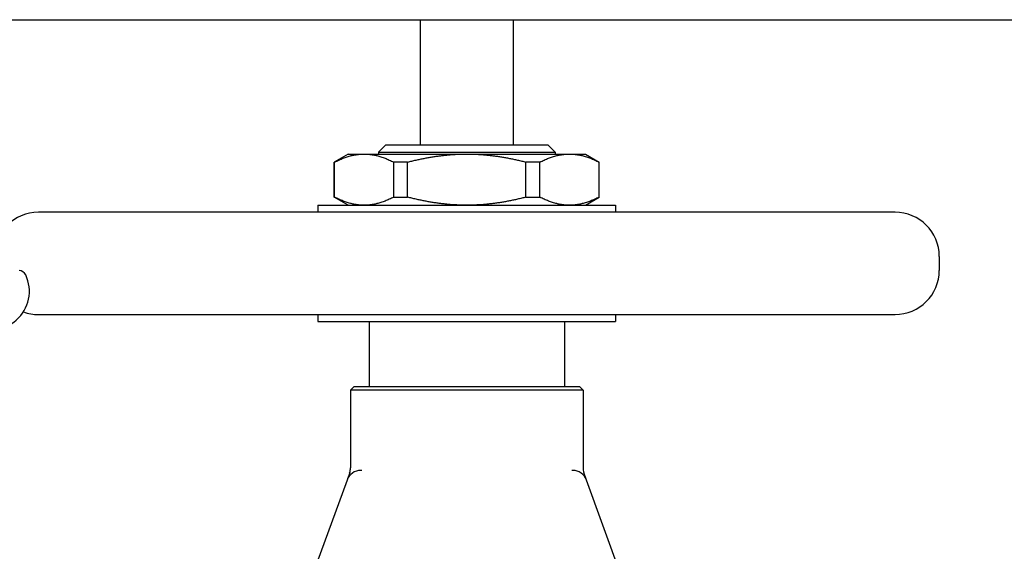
# Model space of a CAD drawing. Header units: inches. Extents: x 5 to 1128, y -85 to 748.
# Tile 533 of 656: x 758.13 to 766.46, y 300.11 to 304.61. Entities that reach past the tile are written whole.
import ezdxf

# ---------------------------------------------------------------- set-up
doc = ezdxf.new("R2010")
doc.units = ezdxf.units.IN
doc.header["$LTSCALE"] = 32
doc.header["$MEASUREMENT"] = 0
doc.layers.add('Visible (ANSI)', color=7, linetype='Continuous', lineweight=30)

msp = doc.modelspace()

# ---------------------------------------------------------------- linework, layer by layer
at = {"layer": 'Visible (ANSI)'}
for p, q in [((744.36063, 304.60867), (780.86063, 304.60867)), ((761.51693, 304.60867), (761.51693, 303.55011)), ((762.30433, 304.60867), (762.30433, 303.55011)), ((761.2251, 303.55011), (761.1626, 303.48761)), ((761.2251, 303.55011), (762.59616, 303.55011)), ((762.59616, 303.55011), (762.65866, 303.48761)), ((760.9067, 303.47137), (760.78859, 303.40318)), ((760.9067, 303.47137), (761.0412, 303.47137)), ((761.0412, 303.47137), (761.91063, 303.47137)), ((761.1626, 303.48761), (762.65866, 303.48761)), ((761.1626, 303.48761), (761.1626, 303.47137)), ((761.91063, 303.47137), (762.78007, 303.47137)), ((762.65866, 303.48761), (762.65866, 303.47137)), ((762.78007, 303.47137), (762.91457, 303.47137)), ((762.91457, 303.47137), (763.03268, 303.40318)), ((760.79065, 303.40318), (760.78859, 303.40318)), ((760.78859, 303.10649), (760.78859, 303.40318)), ((760.79065, 303.10649), (760.79065, 303.40318)), ((761.40953, 303.40318), (761.29175, 303.40318)), ((761.29175, 303.10649), (761.29175, 303.40318)), ((761.40953, 303.10649), (761.40953, 303.40318)), ((762.52952, 303.40318), (762.41173, 303.40318)), ((762.41173, 303.10649), (762.41173, 303.40318)), ((762.52952, 303.10649), (762.52952, 303.40318)), ((763.03268, 303.40318), (763.03062, 303.40318)), ((763.03062, 303.10649), (763.03062, 303.40318)), ((763.03268, 303.10649), (763.03268, 303.40318)), ((760.78859, 303.10649), (760.79065, 303.10649)), ((760.9067, 303.0383), (760.78859, 303.10649)), ((761.29175, 303.10649), (761.40953, 303.10649)), ((762.41173, 303.10649), (762.52952, 303.10649)), ((762.91457, 303.0383), (763.03268, 303.10649)), ((763.03062, 303.10649), (763.03268, 303.10649)), ((760.65079, 303.0383), (763.17048, 303.0383)), ((760.65079, 303.0383), (760.65079, 302.97924)), ((763.17048, 303.0383), (763.17048, 302.97924)), ((765.53662, 302.97924), (758.28465, 302.97924)), ((765.91063, 302.60522), (765.91063, 302.48711)), ((758.28465, 302.1131), (765.53662, 302.1131)), ((760.65079, 302.1131), (760.65079, 302.05404)), ((763.17048, 302.1131), (763.17048, 302.05404)), ((760.65079, 302.05404), (763.17048, 302.05404)), ((761.08386, 302.05404), (761.08386, 301.50286)), ((762.7374, 302.05404), (762.7374, 301.50286)), ((760.95763, 301.50286), (760.92638, 301.47161)), ((762.89488, 301.47161), (760.92638, 301.47161)), ((760.92638, 301.47161), (760.92638, 300.81624)), ((760.95763, 301.50286), (762.86363, 301.50286)), ((762.86363, 301.50286), (762.89488, 301.47161)), ((762.89488, 301.47161), (762.89488, 300.81624)), ((760.92006, 300.77684), (760.89645, 300.71195)), ((761.02088, 300.7942), (761.01391, 300.7942)), ((762.80736, 300.7942), (762.80039, 300.7942)), ((762.92482, 300.71195), (762.9012, 300.77684)), ((760.89645, 300.71195), (760.53268, 299.71252)), ((763.28859, 299.71252), (762.92482, 300.71195))]:
    msp.add_line(p, q, dxfattribs=at)
for centre, radius, start, end in [((758.28465, 302.60522), 0.37402, 90, 180), ((765.53662, 302.60522), 0.37402, 0, 90), ((757.88236, 302.31017), 0.325, 237.004115, 25.376934), ((758.11953, 302.42267), 0.0625, 25.376934, 90), ((765.53662, 302.48711), 0.37402, 270, 0), ((758.28465, 302.48711), 0.37402, 249.974342, 270), ((761.01391, 300.6692), 0.125, 90, 160), ((760.80138, 300.81624), 0.125, 340, 0), ((762.80736, 300.6692), 0.125, 20, 90), ((763.01988, 300.81624), 0.125, 180, 200)]:
    msp.add_arc(centre, radius, start, end, dxfattribs=at)
for points, weights in [([(760.79065, 303.40318), (760.92288, 303.47137), (761.0412, 303.47137)], [1.0171026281, 1.03775343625, 1]), ([(761.0412, 303.47137), (761.15951, 303.47137), (761.29175, 303.40318)], [1, 1.03775343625, 1.0171026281]), ([(761.40953, 303.40318), (761.674, 303.47137), (761.91063, 303.47137)], [1.0171026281, 1.03775343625, 1]), ([(761.91063, 303.47137), (762.14726, 303.47137), (762.41173, 303.40318)], [1, 1.03775343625, 1.0171026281]), ([(762.52952, 303.40318), (762.66175, 303.47137), (762.78007, 303.47137)], [1.0171026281, 1.03775343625, 1]), ([(762.78007, 303.47137), (762.89838, 303.47137), (763.03062, 303.40318)], [1, 1.03775343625, 1.0171026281]), ([(761.0412, 303.0383), (760.92288, 303.0383), (760.79065, 303.10649)], [1, 1.03775343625, 1.0171026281]), ([(761.29175, 303.10649), (761.15951, 303.0383), (761.0412, 303.0383)], [1.0171026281, 1.03775343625, 1]), ([(761.91063, 303.0383), (761.674, 303.0383), (761.40953, 303.10649)], [1, 1.03775343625, 1.0171026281]), ([(762.41173, 303.10649), (762.14726, 303.0383), (761.91063, 303.0383)], [1.0171026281, 1.03775343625, 1]), ([(762.78007, 303.0383), (762.66175, 303.0383), (762.52952, 303.10649)], [1, 1.03775343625, 1.0171026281]), ([(763.03062, 303.10649), (762.89838, 303.0383), (762.78007, 303.0383)], [1.0171026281, 1.03775343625, 1])]:
    msp.add_rational_spline(points, weights, degree=2, dxfattribs=at)

doc.saveas('drawing.dxf')
